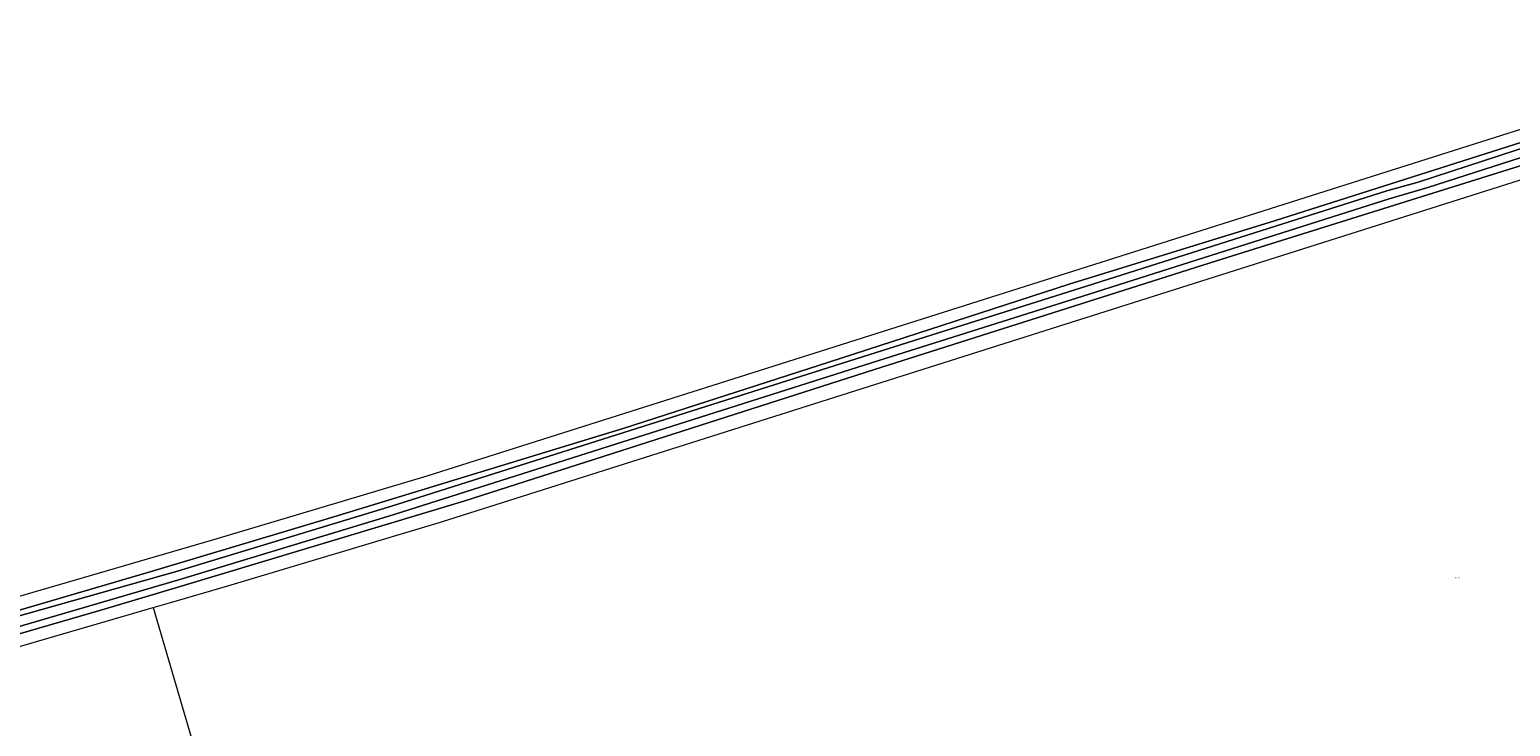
# Model space of a CAD drawing. Header units: metres. Extents: x 250001 to 257773, y 598992 to 609118.
# Tile 270 of 656: x 253455 to 253866, y 600513 to 600707. Entities that reach past the tile are written whole.
import ezdxf
from ezdxf.enums import TextEntityAlignment as Align
from ezdxf.lldxf.tags import DXFTag

# ---------------------------------------------------------------- set-up
doc = ezdxf.new("R2010")
doc.units = ezdxf.units.M
for name, color, linetype, lineweight in [('B-WE-GR-BOUWLAND-GV', 252, 'Continuous', 13), ('B-WE-KG-GRENS_PERCEEL-G', 150, 'KG-PERCEEL', 18), ('B-WE-KG-GRENS_PERCEEL-S', 150, 'Continuous', 25), ('B-WE-OG-WATER-GV', 252, 'Continuous', 18), ('B-WE-OG-WATER_SLOOT-GV', 252, 'Continuous', 18), ('X-XX-AL-REFERENTIE-G', 7, 'Continuous', 18)]:
    doc.layers.add(name, color=color, linetype=linetype, lineweight=lineweight)
doc.styles.add('NLCS-ISO', font='NLCS-ISO.ttf')
doc.styles.get("Standard").update_dxf_attribs({"font": 'NLCS-ISO.ttf'})
tags = doc.linetypes.add('KG-PERCEEL', pattern='A,5.5,-2,["P",Standard,S=1.8,R=0,X=-0.5,Y=-0.9],-2,5.5,-2,[5,NLCS.SHX,S=0.75,R=0,X=0,Y=0],-2', length=19).pattern_tags.tags
tags[6] = DXFTag(74, 10)

# ---------------------------------------------------------------- blocks, each defined once
blk = doc.blocks.new('SKG-PERCEELNUMMER-SO')
at = {"style": 'NLCS-ISO', "oblique": 10, "flags": 1}
blk.add_attdef('GEMEENTECODE', text='', height=1.8, dxfattribs=at).set_placement((0, 2.6), align=Align.MIDDLE_CENTER)
at = {"style": 'NLCS-ISO', "oblique": 10}
blk.add_attdef('SECTIE', text='', height=1.8, dxfattribs=at).set_placement((-0.5, 0), align=Align.MIDDLE_RIGHT)
blk.add_attdef('PERCEELNUMMER', text='', height=1.8, dxfattribs=at).set_placement((0.5, 0), align=Align.MIDDLE_LEFT)
blk = doc.blocks.new('BS2021-132-Xref-KAD-20210617')
at = {"layer": 'B-WE-KG-GRENS_PERCEEL-G', "flags": 128}
for points in [[(253349.153, 600515.933), (253417.018, 600539.026), (253505.696, 600564.876), (253564.892, 600582.548), (253955.852, 600706.542)], [(253493.342, 600547.318), (253509.514, 600552.032), (253568.894, 600569.759), (253983.25, 600701.201), (253982.274, 600703.718)], [(253488.84, 600546.006), (253518.44, 600444.855), (253518.392, 600444.84), (253464.333, 600428.304), (253384.008, 600403.733), (253378.71, 600408.233), (253367.505, 600454.126), (253365.441, 600464.887), (253357.931, 600504.03)], [(253361.24, 600505.894), (253420.77, 600526.162), (253488.792, 600545.992), (253488.84, 600546.006)], [(253488.84, 600546.006), (253493.342, 600547.318)]]:
    blk.add_lwpolyline(points, dxfattribs=at)
at = {"layer": 'B-WE-KG-GRENS_PERCEEL-S', "xscale": 0.2, "yscale": 0.2, "zscale": 0.2}
blk.add_blockref('SKG-PERCEELNUMMER-SO', (253850.751, 600554.188), dxfattribs=at).add_auto_attribs({'PERCEELNUMMER': '485', 'SECTIE': 'M'})
blk = doc.blocks.new('BS2021-132-Xref-BGT-GRIJS-20210617-aangepast')
at = {"layer": 'B-WE-GR-BOUWLAND-GV', "flags": 128}
for points in [[(253429.51, 600538.756), (253488.255, 600555.964), (253538.962, 600571.149), (253619.567, 600595.821), (253676.463, 600614.168), (253743.157, 600635.811), (253800.159, 600653.457), (253913.156, 600689.343)], [(253889.113, 600675.194), (253784.113, 600642.286), (253689.116, 600612.073), (253575.122, 600575.577), (253496.314, 600551.823), (253474.305, 600545.256), (253448.476, 600537.75)]]:
    blk.add_lwpolyline(points, dxfattribs=at)
at = {"layer": 'B-WE-OG-WATER-GV', "flags": 128}
for points in [[(253880.91, 600677.467), (253840.098, 600664.141), (253831.356, 600661.769), (253746.247, 600634.729), (253689.581, 600616.852), (253555.03, 600574.114), (253495.58, 600556.045), (253449.407, 600542.986)], [(253440.806, 600537.585), (253496.266, 600553.787), (253555.73, 600571.861), (253690.293, 600614.602), (253746.96, 600632.479), (253832.069, 600659.52), (253842.784, 600662.688), (253881.621, 600675.217)]]:
    blk.add_lwpolyline(points, dxfattribs=at)
at = {"layer": 'B-WE-OG-WATER_SLOOT-GV', "flags": 128}
for points in [[(253913.156, 600689.343), (253800.159, 600653.457), (253743.157, 600635.811), (253676.463, 600614.168), (253619.567, 600595.821), (253538.962, 600571.149), (253488.255, 600555.964), (253429.51, 600538.756)], [(253448.476, 600537.75), (253474.305, 600545.256), (253496.314, 600551.823), (253575.122, 600575.577), (253689.116, 600612.073), (253784.113, 600642.286), (253889.113, 600675.194)], [(253881.621, 600675.217), (253842.784, 600662.688), (253832.069, 600659.52), (253746.96, 600632.479), (253690.293, 600614.602), (253555.73, 600571.861), (253496.266, 600553.787), (253440.806, 600537.585)], [(253449.407, 600542.986), (253495.58, 600556.045), (253555.03, 600574.114), (253689.581, 600616.852), (253746.247, 600634.729), (253831.356, 600661.769), (253840.098, 600664.141), (253880.91, 600677.467)]]:
    blk.add_lwpolyline(points, dxfattribs=at)

msp = doc.modelspace()

# ---------------------------------------------------------------- block references
at = {"layer": 'X-XX-AL-REFERENTIE-G'}
for name in ['BS2021-132-Xref-BGT-GRIJS-20210617-aangepast', 'BS2021-132-Xref-KAD-20210617']:
    msp.add_blockref(name, (0, 0), dxfattribs=at)

doc.saveas('drawing.dxf')
